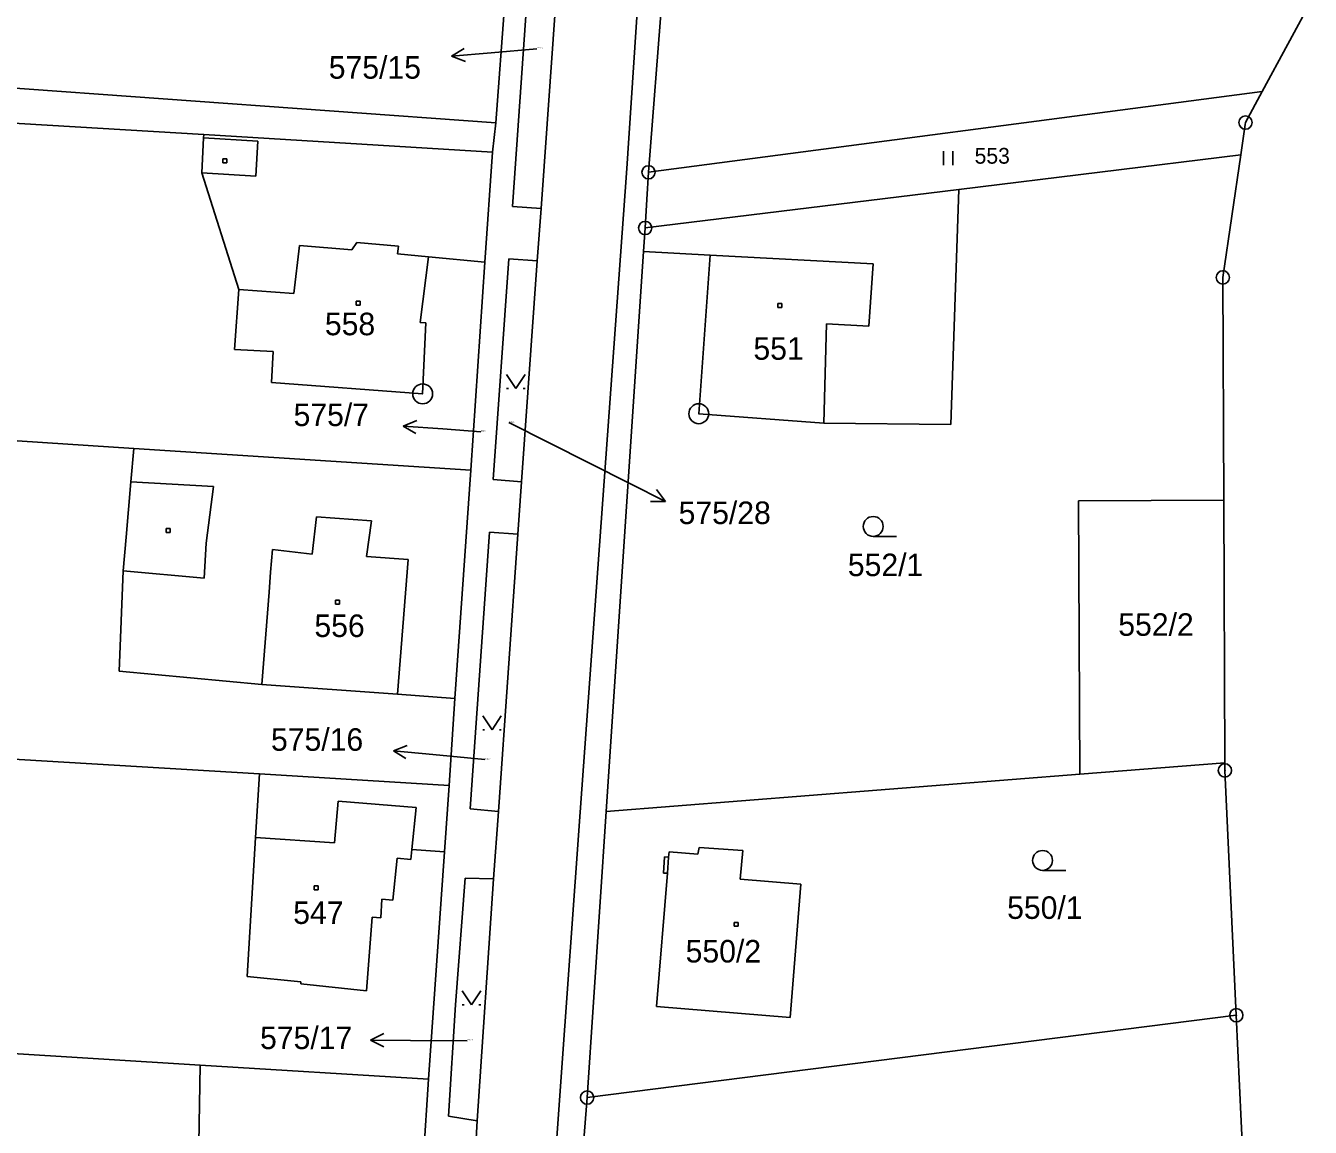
# Model space of a CAD drawing. Extents: x -468021 to -466942, y -1130484 to -1128584.
# Drawn here: x -467920.3 to -467823.5, y -1128944.1 to -1128861 of the extents above; entities that cross this region are included whole.
import ezdxf

# ---------------------------------------------------------------- set-up
doc = ezdxf.new("R2010")
doc.units = 0
doc.layers.add('DKM', color=7, linetype='Continuous')

msp = doc.modelspace()

# ---------------------------------------------------------------- linework, layer by layer
at = {"layer": 'DKM'}
for p, q in [((-467871.61, -1128819.82), (-467875.02, -1128871.82)), ((-467816.07, -1128845.59), (-467827.12, -1128866.01)), ((-467883.65, -1128874.69), (-467881.65, -1128846.12)), ((-467879.48, -1128846.27), (-467881.48, -1128874.84)), ((-467873.39, -1128872.1), (-467871.5, -1128848.04)), ((-467884.21, -1128859.27), (-467884.91, -1128868.36)), ((-467957.09, -1128863.15), (-467884.91, -1128868.36)), ((-467888.238, -1128863.34), (-467887.285, -1128862.755)), ((-467885.25, -1128863.08), (-467888.238, -1128863.34)), ((-467881.81, -1128862.78), (-467885.25, -1128863.08)), ((-467888.238, -1128863.34), (-467887.199, -1128863.751)), ((-467827.12, -1128866.01), (-467873.39, -1128872.1)), ((-467827.12, -1128866.01), (-467828.38, -1128868.35)), ((-467957.37, -1128866.19), (-467906.92, -1128869.26)), ((-467884.91, -1128868.36), (-467885.16, -1128870.59)), ((-467828.4, -1128868.5), (-467828.74, -1128870.79)), ((-467828.38, -1128868.35), (-467828.4, -1128868.5)), ((-467907.06, -1128872.15), (-467906.93, -1128869.51)), ((-467906.92, -1128869.26), (-467906.93, -1128869.51)), ((-467902.84, -1128869.75), (-467906.93, -1128869.51)), ((-467906.92, -1128869.26), (-467885.16, -1128870.59)), ((-467903, -1128872.39), (-467902.84, -1128869.75)), ((-467885.16, -1128870.59), (-467885.72, -1128878.89)), ((-467851.15, -1128871.56), (-467851.15, -1128870.51)), ((-467850.45, -1128870.51), (-467850.45, -1128871.56)), ((-467828.74, -1128870.79), (-467849.98, -1128873.39)), ((-467828.74, -1128870.79), (-467830.09, -1128880.03)), ((-467905.48, -1128871.09), (-467905.18, -1128871.09)), ((-467905.48, -1128871.39), (-467905.48, -1128871.09)), ((-467905.18, -1128871.39), (-467905.48, -1128871.39)), ((-467905.18, -1128871.09), (-467905.18, -1128871.39)), ((-467875.02, -1128871.82), (-467878.55, -1128920.35)), ((-467907.06, -1128872.15), (-467903, -1128872.39)), ((-467904.27, -1128880.95), (-467907.06, -1128872.15)), ((-467873.51, -1128874.14), (-467873.39, -1128872.1)), ((-467849.98, -1128873.39), (-467873.64, -1128876.3)), ((-467849.98, -1128873.39), (-467850.59, -1128891.11)), ((-467883.65, -1128874.69), (-467881.48, -1128874.84)), ((-467873.64, -1128876.3), (-467873.51, -1128874.14)), ((-467881.48, -1128874.84), (-467881.78, -1128878.79)), ((-467873.76, -1128878.07), (-467873.64, -1128876.3)), ((-467900.12, -1128881.25), (-467899.7, -1128877.63)), ((-467899.7, -1128877.63), (-467895.77, -1128877.95)), ((-467895.77, -1128877.95), (-467895.37, -1128877.39)), ((-467895.37, -1128877.39), (-467892.24, -1128877.66)), ((-467892.24, -1128877.66), (-467892.31, -1128878.24)), ((-467892.31, -1128878.24), (-467889.99, -1128878.47)), ((-467889.99, -1128878.47), (-467890.6, -1128883.43)), ((-467885.72, -1128878.89), (-467889.99, -1128878.47)), ((-467885.1, -1128895.28), (-467883.93, -1128878.62)), ((-467883.93, -1128878.62), (-467881.78, -1128878.79)), ((-467876.59, -1128920.31), (-467873.76, -1128878.07)), ((-467868.75, -1128878.34), (-467873.76, -1128878.07)), ((-467869.6, -1128890.31), (-467868.75, -1128878.34)), ((-467868.75, -1128878.34), (-467856.45, -1128879.01)), ((-467885.72, -1128878.89), (-467886.78, -1128894.57)), ((-467881.78, -1128878.79), (-467882.96, -1128895.44)), ((-467856.45, -1128879.01), (-467856.78, -1128883.7)), ((-467830.09, -1128880.03), (-467830.02, -1128896.83)), ((-467904.61, -1128885.46), (-467904.27, -1128880.95)), ((-467904.27, -1128880.95), (-467900.12, -1128881.25)), ((-467895.43, -1128881.83), (-467895.13, -1128881.83)), ((-467895.43, -1128882.13), (-467895.43, -1128881.83)), ((-467895.13, -1128882.13), (-467895.43, -1128882.13)), ((-467895.13, -1128881.83), (-467895.13, -1128882.13)), ((-467863.63, -1128882), (-467863.33, -1128882)), ((-467863.63, -1128882.3), (-467863.63, -1128882)), ((-467863.33, -1128882.3), (-467863.63, -1128882.3)), ((-467863.33, -1128882), (-467863.33, -1128882.3)), ((-467890.6, -1128883.43), (-467890.18, -1128883.46)), ((-467890.42, -1128888.81), (-467890.18, -1128883.46)), ((-467859.98, -1128883.52), (-467860.17, -1128891.03)), ((-467856.78, -1128883.7), (-467859.98, -1128883.52)), ((-467901.7, -1128885.61), (-467904.61, -1128885.46)), ((-467901.82, -1128887.95), (-467901.7, -1128885.61)), ((-467884.09, -1128887.35), (-467883.39, -1128888.4)), ((-467883.39, -1128888.4), (-467882.69, -1128887.35)), ((-467890.42, -1128888.81), (-467901.82, -1128887.95)), ((-467884.09, -1128888.4), (-467883.95, -1128888.4)), ((-467882.83, -1128888.4), (-467882.69, -1128888.4)), ((-467912.19, -1128892.92), (-467957.12, -1128890.01)), ((-467891.881, -1128891.24), (-467890.848, -1128890.814)), ((-467888.89, -1128891.46), (-467891.881, -1128891.24)), ((-467891.881, -1128891.24), (-467890.921, -1128891.812)), ((-467883.91, -1128890.98), (-467874.8, -1128895.58)), ((-467860.17, -1128891.03), (-467869.6, -1128890.31)), ((-467850.59, -1128891.11), (-467860.17, -1128891.03)), ((-467886.02, -1128891.67), (-467888.89, -1128891.46)), ((-467912.19, -1128892.92), (-467912.43, -1128895.44)), ((-467886.78, -1128894.57), (-467912.19, -1128892.92)), ((-467886.78, -1128894.57), (-467887.98, -1128911.79)), ((-467912.43, -1128895.44), (-467912.77, -1128899.61)), ((-467912.43, -1128895.44), (-467906.2, -1128895.8)), ((-467906.2, -1128895.8), (-467906.73, -1128900.06)), ((-467882.96, -1128895.44), (-467885.1, -1128895.28)), ((-467882.96, -1128895.44), (-467883.24, -1128899.4)), ((-467874.8, -1128895.58), (-467872.121, -1128896.931)), ((-467872.121, -1128896.931), (-467872.789, -1128896.034)), ((-467872.121, -1128896.931), (-467873.239, -1128896.927)), ((-467830.02, -1128896.83), (-467840.97, -1128896.88)), ((-467840.97, -1128896.88), (-467840.86, -1128917.49)), ((-467830.02, -1128896.83), (-467829.93, -1128916.63)), ((-467909.76, -1128898.97), (-467909.46, -1128898.97)), ((-467909.76, -1128899.27), (-467909.76, -1128898.97)), ((-467909.46, -1128898.97), (-467909.46, -1128899.27)), ((-467898.41, -1128898.09), (-467898.76, -1128900.91)), ((-467894.28, -1128898.38), (-467898.41, -1128898.09)), ((-467894.65, -1128901.09), (-467894.28, -1128898.38)), ((-467912.77, -1128899.61), (-467912.99, -1128902.15)), ((-467909.46, -1128899.27), (-467909.76, -1128899.27)), ((-467886.84, -1128920.11), (-467885.37, -1128899.24)), ((-467883.24, -1128899.4), (-467885.37, -1128899.24)), ((-467883.24, -1128899.4), (-467884.71, -1128920.31)), ((-467856.45, -1128899.56), (-467854.7, -1128899.56)), ((-467906.73, -1128900.06), (-467906.88, -1128902.71)), ((-467901.73, -1128900.55), (-467901.9, -1128902.26)), ((-467898.76, -1128900.91), (-467901.73, -1128900.55)), ((-467894.65, -1128901.09), (-467891.5, -1128901.31)), ((-467892.31, -1128911.47), (-467891.5, -1128901.31)), ((-467912.99, -1128902.15), (-467913.31, -1128909.73)), ((-467906.88, -1128902.71), (-467912.99, -1128902.15)), ((-467901.9, -1128902.26), (-467901.99, -1128903.77)), ((-467901.99, -1128903.77), (-467902.55, -1128910.72)), ((-467896.98, -1128904.38), (-467896.68, -1128904.38)), ((-467896.98, -1128904.68), (-467896.98, -1128904.38)), ((-467896.68, -1128904.68), (-467896.98, -1128904.68)), ((-467896.68, -1128904.38), (-467896.68, -1128904.68)), ((-467913.31, -1128909.73), (-467902.55, -1128910.72)), ((-467902.55, -1128910.72), (-467892.31, -1128911.47)), ((-467892.31, -1128911.47), (-467887.98, -1128911.79)), ((-467887.98, -1128911.79), (-467888.43, -1128918.34)), ((-467885.89, -1128913.1), (-467885.19, -1128914.15)), ((-467885.19, -1128914.15), (-467884.49, -1128913.1)), ((-467955.62, -1128914.28), (-467902.73, -1128917.48)), ((-467885.89, -1128914.15), (-467885.75, -1128914.15)), ((-467884.63, -1128914.15), (-467884.49, -1128914.15)), ((-467892.626, -1128915.73), (-467891.582, -1128915.329)), ((-467889.64, -1128916.02), (-467892.626, -1128915.73)), ((-467892.626, -1128915.73), (-467891.678, -1128916.324)), ((-467885.72, -1128916.4), (-467889.64, -1128916.02)), ((-467829.93, -1128916.63), (-467840.86, -1128917.49)), ((-467829.93, -1128916.63), (-467829.93, -1128917.21)), ((-467829.93, -1128917.21), (-467829.07, -1128935.68)), ((-467902.73, -1128917.48), (-467903.02, -1128922.28)), ((-467902.73, -1128917.48), (-467888.43, -1128918.34)), ((-467888.43, -1128918.34), (-467888.78, -1128923.36)), ((-467840.86, -1128917.49), (-467876.59, -1128920.31)), ((-467896.78, -1128919.52), (-467897.07, -1128922.68)), ((-467890.92, -1128920), (-467896.78, -1128919.52)), ((-467891.24, -1128923.17), (-467890.92, -1128920)), ((-467884.71, -1128920.31), (-467886.84, -1128920.11)), ((-467884.71, -1128920.31), (-467885.07, -1128925.39)), ((-467878.02, -1128941.89), (-467876.59, -1128920.31)), ((-467878.55, -1128920.35), (-467880.07, -1128941.72)), ((-467903.66, -1128932.76), (-467903.02, -1128922.28)), ((-467897.07, -1128922.68), (-467903.02, -1128922.28)), ((-467891.32, -1128923.92), (-467891.24, -1128923.17)), ((-467891.24, -1128923.17), (-467888.78, -1128923.36)), ((-467869.57, -1128923.02), (-467869.67, -1128923.53)), ((-467866.29, -1128923.24), (-467869.57, -1128923.02)), ((-467892.66, -1128927.01), (-467892.33, -1128923.82)), ((-467892.33, -1128923.82), (-467891.32, -1128923.92)), ((-467888.78, -1128923.36), (-467889.99, -1128940.49)), ((-467872.19, -1128923.73), (-467872.27, -1128924.95)), ((-467871.87, -1128923.76), (-467872.19, -1128923.73)), ((-467871.87, -1128923.76), (-467871.95, -1128924.97)), ((-467871.84, -1128923.35), (-467871.87, -1128923.76)), ((-467869.67, -1128923.53), (-467871.84, -1128923.35)), ((-467866.48, -1128925.41), (-467866.29, -1128923.24)), ((-467871.95, -1128924.97), (-467872.78, -1128935.03)), ((-467872.27, -1128924.95), (-467871.95, -1128924.97)), ((-467843.68, -1128924.75), (-467841.93, -1128924.75)), ((-467898.59, -1128925.92), (-467898.29, -1128925.92)), ((-467898.59, -1128926.22), (-467898.59, -1128925.92)), ((-467898.29, -1128925.92), (-467898.29, -1128926.22)), ((-467887.95, -1128934.88), (-467887.21, -1128925.35)), ((-467885.07, -1128925.39), (-467887.21, -1128925.35)), ((-467885.07, -1128925.39), (-467886.32, -1128943.65)), ((-467861.9, -1128925.78), (-467866.48, -1128925.41)), ((-467862.71, -1128935.85), (-467861.9, -1128925.78)), ((-467898.29, -1128926.22), (-467898.59, -1128926.22)), ((-467893.58, -1128928.34), (-467893.5, -1128926.93)), ((-467893.5, -1128926.93), (-467892.66, -1128927.01)), ((-467894.65, -1128933.84), (-467894.22, -1128928.29)), ((-467894.22, -1128928.29), (-467893.58, -1128928.34)), ((-467866.92, -1128928.67), (-467866.62, -1128928.67)), ((-467866.92, -1128928.97), (-467866.92, -1128928.67)), ((-467866.62, -1128928.97), (-467866.92, -1128928.97)), ((-467866.62, -1128928.67), (-467866.62, -1128928.97)), ((-467903.66, -1128932.76), (-467899.6, -1128933.16)), ((-467899.6, -1128933.16), (-467899.61, -1128933.3)), ((-467899.61, -1128933.3), (-467894.65, -1128933.84)), ((-467887.44, -1128933.83), (-467886.74, -1128934.88)), ((-467886.74, -1128934.88), (-467886.04, -1128933.83)), ((-467888.46, -1128943.29), (-467887.95, -1128934.88)), ((-467887.44, -1128934.88), (-467887.3, -1128934.88)), ((-467886.18, -1128934.88), (-467886.04, -1128934.88)), ((-467829.07, -1128935.68), (-467878.02, -1128941.89)), ((-467872.78, -1128935.03), (-467862.71, -1128935.85)), ((-467829.07, -1128935.68), (-467828.2, -1128954.45)), ((-467907.19, -1128939.43), (-467954.25, -1128936.54)), ((-467894.339, -1128937.549), (-467893.336, -1128937.056)), ((-467891.34, -1128937.57), (-467894.339, -1128937.549)), ((-467894.339, -1128937.549), (-467893.343, -1128938.056)), ((-467887.06, -1128937.6), (-467891.34, -1128937.57)), ((-467907.3, -1128945.34), (-467907.19, -1128939.43)), ((-467889.99, -1128940.49), (-467907.19, -1128939.43)), ((-467889.99, -1128940.49), (-467890.53, -1128949.1)), ((-467880.07, -1128941.72), (-467881.64, -1128963.51)), ((-467879.67, -1128963.61), (-467878.02, -1128941.89)), ((-467888.46, -1128943.29), (-467886.32, -1128943.65)), ((-467886.32, -1128943.65), (-467886.58, -1128948.35))]:
    msp.add_line(p, q, dxfattribs=at)
for centre, radius in [((-467828.38, -1128868.35), 0.5), ((-467828.38, -1128868.35), 0.01), ((-467873.39, -1128872.1), 0.5), ((-467873.39, -1128872.1), 0.01), ((-467873.64, -1128876.3), 0.5), ((-467873.64, -1128876.3), 0.01), ((-467830.09, -1128880.03), 0.5), ((-467830.09, -1128880.03), 0.01), ((-467890.42, -1128888.81), 0.75), ((-467890.42, -1128888.81), 0.01), ((-467869.6, -1128890.31), 0.75), ((-467869.6, -1128890.31), 0.01), ((-467856.45, -1128898.81), 0.75), ((-467829.93, -1128917.21), 0.5), ((-467829.93, -1128917.21), 0.01), ((-467843.68, -1128924), 0.75), ((-467829.07, -1128935.68), 0.5), ((-467829.07, -1128935.68), 0.01), ((-467878.02, -1128941.89), 0.5), ((-467878.02, -1128941.89), 0.01)]:
    msp.add_circle(centre, radius, dxfattribs=at)

# ---------------------------------------------------------------- texts
for s, height, p in [('575/15', 0.1, (-467881.81, -1128862.78)), ('575/15', 1.7, (-467897.498, -1128865.04)), ('553', 1.19, (-467848.8, -1128871.45)), ('558', 1.7, (-467897.79, -1128884.39)), ('551', 1.7, (-467865.48, -1128886.24)), ('575/7', 1.7, (-467900.152, -1128891.24)), ('575/28', 0.1, (-467883.91, -1128890.98)), ('575/7', 0.1, (-467886.02, -1128891.67)), ('575/28', 1.7, (-467871.12, -1128898.63)), ('552/1', 1.7, (-467858.36, -1128902.56)), ('556', 1.7, (-467898.58, -1128907.15)), ('552/2', 1.7, (-467837.97, -1128907.06)), ('575/16', 1.7, (-467901.855, -1128915.73)), ('575/16', 0.1, (-467885.72, -1128916.4)), ('547', 1.7, (-467900.18, -1128928.79)), ('550/1', 1.7, (-467846.35, -1128928.41)), ('550/2', 1.7, (-467870.59, -1128931.7)), ('575/17', 1.7, (-467902.678, -1128938.23)), ('575/17', 0.1, (-467887.06, -1128937.6))]:
    msp.add_text(s, height=height, dxfattribs=at).set_placement(p)

doc.saveas('drawing.dxf')
